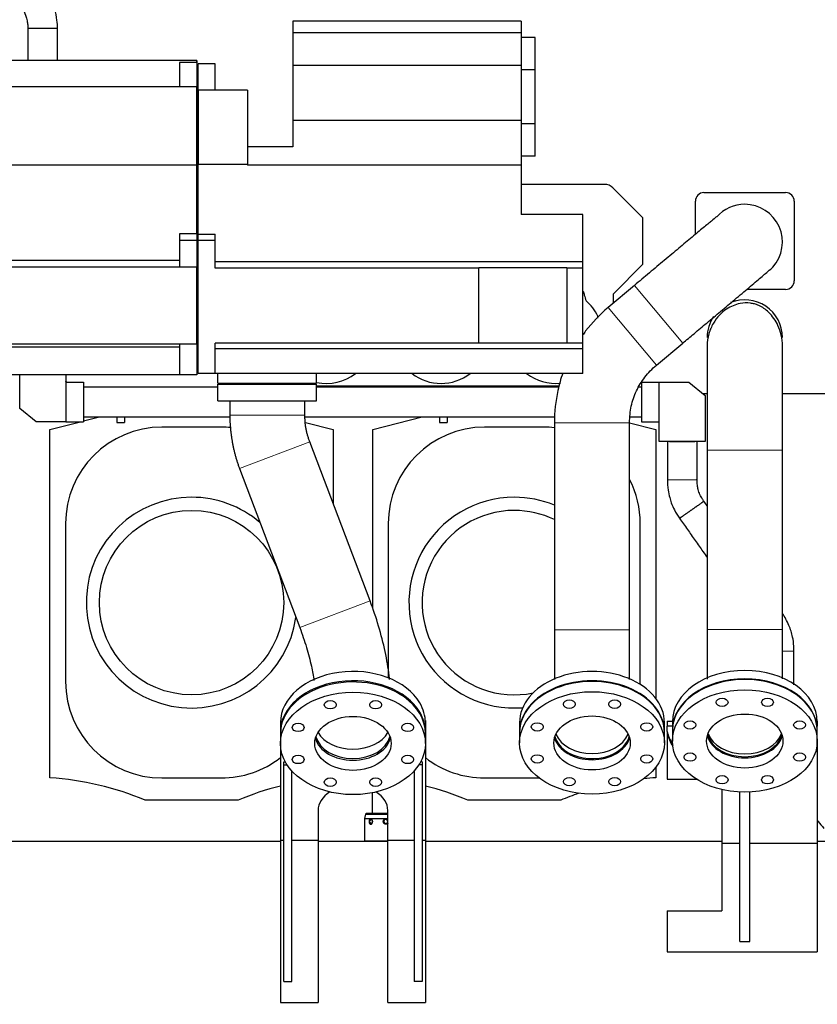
# Model space of a CAD drawing. Header units: inches. Extents: x 0 to 20790, y -12 to 14700.
# Tile 431 of 441: x 17868 to 19079, y 9796 to 11291. Entities that reach past the tile are written whole.
import ezdxf

# ---------------------------------------------------------------- set-up
doc = ezdxf.new("R2010")
doc.units = ezdxf.units.IN
doc.layers.add('1', color=7, linetype='Continuous', true_color=0xffffff)
doc.layers.add('254', color=7, linetype='Continuous', true_color=0xffffff)
doc.styles.add('latin_extended', font='simplex.shx')
doc.dimstyles.get("Standard").update_dxf_attribs({"dimtxt": 0.18, "dimasz": 0.18, "dimexe": 0.18, "dimexo": 0.0625, "dimgap": 0.09, "dimtad": 0, "dimtih": 1, "dimtoh": 1, "dimdec": 4, "dimzin": 0, "dimdsep": 46, "dimtxsty": 'Standard', "dimcen": 0.09, "dimadec": 0, "dimazin": 0, "dimtfac": 1, "dimtdec": 4, "dimtofl": 0, "dimtmove": 0, "dimatfit": 3, "dimfxl": 1, "dimtolj": 1, "dimtzin": 0, "dimarcsym": 0})

# ---------------------------------------------------------------- blocks, each defined once
blk = doc.blocks.new('_U1')
at = {"layer": '254', "color": 3, "linetype": 'Continuous', "lineweight": 13, "transparency": 16777216}
for p, q in [((14453.8, 10349), (14453.8, 8475.9)), ((19103.8, 9883.9), (19103.8, 8475.9)), ((14576.3, 8510.9), (18981.3, 8510.9))]:
    blk.add_line(p, q, dxfattribs=at)
at = {"layer": '254', "color": 3, "transparency": 16777216}
for points in [[(14576.3, 8531.4), (14576.3, 8490.5), (14453.8, 8510.9)], [(18981.3, 8490.5), (18981.3, 8531.4), (19103.8, 8510.9)]]:
    blk.add_solid(points, dxfattribs=at)
at = {"layer": 'Defpoints', "color": 0, "transparency": 16777216}
for p in [(14453.8, 10384), (19103.8, 9918.9), (19103.8, 8510.9)]:
    blk.add_point(p, dxfattribs=at)
at = {"layer": '254', "color": 2, "lineweight": 13, "transparency": 16777216, "insert": (16563, 8694.7), "char_height": 122.5, "attachment_point": 1, "style": 'latin_extended'}
blk.add_mtext('\\A1;4650', dxfattribs=at)

msp = doc.modelspace()

# ---------------------------------------------------------------- linework, layer by layer
at = {"layer": '1', "color": 2, "linetype": 'Continuous', "lineweight": 25}
for p, q in [((18282.638, 11289.392), (18282.638, 11271.692)), ((18629.138, 11289.392), (18282.638, 11289.392)), ((18629.138, 11289.392), (18629.138, 11271.692)), ((18282.638, 11271.692), (18282.638, 11221.692)), ((18629.138, 11271.692), (18282.638, 11271.692)), ((18629.138, 11271.692), (18629.138, 11221.692)), ((18650.638, 11264.392), (18629.138, 11264.392)), ((18650.638, 11215.392), (18650.638, 11264.392)), ((18136.638, 11229.392), (17654.855, 11229.392)), ((18136.638, 11229.392), (17654.855, 11229.392)), ((18136.638, 11226.391), (18136.638, 11229.392)), ((18136.638, 11229.392), (18136.638, 11226.392)), ((18110.638, 11226.392), (18110.638, 11189.392)), ((18136.638, 11226.392), (18110.638, 11226.392)), ((18136.638, 11226.392), (18136.638, 11189.392)), ((18138.638, 11184.392), (18138.638, 11224.392)), ((18164.638, 11224.392), (18138.638, 11224.392)), ((18164.638, 11184.392), (18164.638, 11224.392)), ((18282.638, 11221.692), (18282.638, 11138.192)), ((18629.138, 11221.692), (18282.638, 11221.692)), ((18629.138, 11221.692), (18629.138, 11138.192)), ((18650.638, 11215.392), (18629.138, 11215.392)), ((18650.638, 11133.392), (18650.638, 11215.392)), ((18136.638, 11189.392), (17694.796, 11189.392)), ((18136.638, 11189.392), (17694.796, 11189.392)), ((18136.638, 11070.392), (18136.638, 11189.392)), ((18136.638, 11189.392), (18136.638, 11070.392)), ((18138.638, 11184.392), (18138.638, 11071.392)), ((18213.638, 11184.392), (18138.638, 11184.392)), ((18213.638, 11184.392), (18213.638, 11071.392)), ((18629.138, 11138.192), (18282.638, 11138.192)), ((18282.638, 11138.192), (18282.638, 11098.392)), ((18629.138, 11138.192), (18629.138, 11070.392)), ((18650.638, 11133.392), (18629.138, 11133.392)), ((18650.638, 11084.392), (18650.638, 11133.392)), ((18282.638, 11098.392), (18213.638, 11098.392)), ((18650.638, 11084.392), (18629.138, 11084.392)), ((18136.638, 11070.392), (16958.638, 11070.392)), ((18136.638, 11070.392), (16958.638, 11070.392)), ((18136.638, 10966.308), (18136.638, 11070.392)), ((18136.638, 11070.392), (18136.638, 10966.306)), ((18138.638, 10965.77), (18138.638, 11071.392)), ((18213.638, 11071.392), (18138.638, 11071.392)), ((18213.638, 11071.392), (18213.638, 11070.392)), ((18629.138, 11070.392), (18213.638, 11070.392)), ((18629.138, 11070.392), (18629.138, 10995.392)), ((18755.768, 11041.392), (18629.135, 11041.392)), ((18814.224, 10990.392), (18768.496, 11036.12)), ((18906.837, 11028.942), (19030.837, 11028.942)), ((18893.837, 10965.549), (18893.837, 11015.942)), ((19043.837, 11015.942), (19043.837, 10894.942)), ((18723.138, 10995.392), (18629.138, 10995.392)), ((18723.138, 10923.77), (18723.138, 10995.392)), ((18814.224, 10920.392), (18814.224, 10990.392)), ((18136.638, 10966.306), (18110.638, 10966.306)), ((18110.638, 10966.306), (18110.638, 10956.392)), ((18136.638, 10966.306), (18136.638, 10956.392)), ((18138.638, 10956.392), (18138.638, 10965.77)), ((18138.638, 10965.77), (18164.638, 10965.77)), ((18164.638, 10956.392), (18164.638, 10965.77)), ((18136.638, 10956.392), (18110.638, 10956.392)), ((18110.638, 10956.392), (18110.638, 10915.892)), ((18136.638, 10956.392), (18136.638, 10752.392)), ((18164.638, 10956.392), (18138.638, 10956.392)), ((18138.638, 10754.392), (18138.638, 10956.392)), ((18164.638, 10914.392), (18164.638, 10956.392)), ((18110.638, 10915.892), (16958.638, 10915.892)), ((18110.628, 10925.806), (16984.638, 10925.806)), ((18136.638, 10915.892), (16984.638, 10915.892)), ((18110.638, 10925.806), (16984.648, 10925.806)), ((18136.638, 10798.892), (18136.638, 10915.892)), ((18723.138, 10923.77), (18164.638, 10923.77)), ((18565.111, 10914.392), (18164.638, 10914.392)), ((18565.111, 10800.392), (18565.111, 10915.038)), ((18565.111, 10915.038), (18698.41, 10915.038)), ((18698.41, 10915.038), (18698.41, 10800.392)), ((18723.138, 10914.392), (18698.41, 10914.392)), ((18723.138, 10914.392), (18723.138, 10923.77)), ((18723.138, 10800.392), (18723.138, 10914.392)), ((18769.224, 10875.392), (18814.224, 10920.392)), ((18801.116, 10887.819), (18761.253, 10854.388)), ((18769.224, 10861.072), (18769.224, 10875.392)), ((19030.837, 10881.942), (18971.838, 10881.942)), ((18745.897, 10838.327), (18745.897, 10841.17)), ((18911.688, 10808.942), (18911.688, 10808.942)), ((19025.988, 10808.942), (19025.988, 10808.942)), ((18110.638, 10798.892), (16958.638, 10798.892)), ((18136.638, 10798.892), (16984.638, 10798.892)), ((18110.628, 10794.392), (16984.638, 10794.392)), ((18110.638, 10794.392), (16984.648, 10794.392)), ((18110.638, 10798.892), (18110.638, 10752.392)), ((18164.638, 10754.392), (18164.638, 10800.392)), ((18565.111, 10800.392), (18164.638, 10800.392)), ((18698.41, 10800.392), (18565.111, 10800.392)), ((18723.138, 10800.392), (18698.41, 10800.392)), ((18723.138, 10791.496), (18723.138, 10800.392)), ((18834.699, 10766.809), (18874.563, 10800.24)), ((18723.138, 10791.496), (18164.638, 10791.496)), ((18723.138, 10754.392), (18723.138, 10791.496)), ((18110.628, 10752.392), (16984.638, 10752.392)), ((18110.638, 10752.392), (16984.648, 10752.392)), ((17867.838, 10700.942), (17867.838, 10752.392)), ((17937.838, 10752.392), (17937.838, 10680.942)), ((18136.638, 10752.392), (18110.638, 10752.392)), ((18164.638, 10754.392), (18138.638, 10754.392)), ((18723.138, 10754.392), (18164.638, 10754.392)), ((18168.638, 10739.392), (18168.638, 10754.392)), ((18318.638, 10739.392), (18318.638, 10754.392)), ((17937.838, 10740.942), (17964.838, 10740.942)), ((17964.838, 10740.942), (17964.838, 10680.942)), ((18168.638, 10739.392), (18318.638, 10739.392)), ((18168.638, 10737.892), (18318.638, 10737.892)), ((18168.638, 10712.892), (18168.638, 10737.892)), ((18318.638, 10712.892), (18318.638, 10737.892)), ((18318.643, 10735.392), (18687.292, 10735.392)), ((18811.838, 10740.942), (18838.838, 10740.942)), ((18811.838, 10740.942), (18811.838, 10680.942)), ((18838.838, 10650.942), (18838.838, 10740.942)), ((18838.838, 10740.942), (18883.838, 10740.942)), ((18883.838, 10740.942), (18908.838, 10720.942)), ((18904.978, 10723.972), (18911.663, 10723.972)), ((18908.838, 10720.942), (18908.838, 10650.942)), ((19025.951, 10723.972), (19103.838, 10723.972)), ((18168.638, 10712.892), (18318.638, 10712.892)), ((18300.988, 10712.076), (18186.688, 10712.076)), ((18186.688, 10712.076), (18186.688, 10690.887)), ((18300.988, 10690.887), (18300.988, 10712.076)), ((17892.838, 10680.942), (17867.838, 10700.942)), ((17937.838, 10680.942), (17892.838, 10680.942)), ((17913.838, 10668.971), (17960.126, 10680.942)), ((17937.838, 10680.942), (17964.838, 10680.942)), ((17964.84, 10682.161), (17989.123, 10688.441)), ((18015.155, 10688.442), (18015.155, 10679.942)), ((18015.155, 10679.942), (18027.155, 10679.942)), ((18027.155, 10688.442), (18027.155, 10679.942)), ((18301.868, 10679.826), (18343.838, 10668.971)), ((18403.838, 10668.971), (18479.123, 10688.441)), ((18505.155, 10688.442), (18505.155, 10679.942)), ((18505.155, 10679.942), (18517.155, 10679.942)), ((18517.155, 10688.442), (18517.155, 10679.942)), ((18679.707, 10679.574), (18679.707, 10365.165)), ((18794.006, 10679.273), (18833.838, 10668.971)), ((18794.007, 10365.165), (18794.007, 10679.574)), ((18811.838, 10680.942), (18838.838, 10680.942)), ((17913.838, 10140.471), (17913.838, 10668.971)), ((18173.838, 10672.792), (18083.838, 10672.792)), ((18343.838, 10668.971), (18343.838, 10556.921)), ((18403.838, 10397.265), (18403.838, 10668.971)), ((18663.838, 10672.792), (18573.838, 10672.792)), ((18833.838, 10668.971), (18833.838, 10260.812)), ((18399.93, 10408.84), (18308.37, 10650.558)), ((18908.838, 10650.942), (18838.838, 10650.942)), ((18911.688, 10638.04), (18911.688, 10365.348)), ((19025.988, 10365.348), (19025.988, 10638.04)), ((18201.482, 10610.07), (18293.042, 10368.352)), ((17937.488, 10526.442), (17937.488, 10286.442)), ((18427.488, 10526.442), (18427.488, 10292.033)), ((18810.188, 10286.442), (18810.188, 10526.442)), ((18263.838, 10227.206), (18263.838, 10218.7)), ((18263.838, 10227.206), (18263.921, 10227.206)), ((18483.756, 10227.206), (18483.838, 10227.206)), ((18483.838, 10227.206), (18483.838, 10218.7)), ((18850.838, 10226.363), (18850.838, 10218.585)), ((18850.838, 10226.363), (18858.845, 10226.363)), ((18858.838, 10225.542), (18858.838, 10212.815)), ((19078.832, 10226.363), (19078.938, 10226.363)), ((19078.838, 10212.815), (19078.838, 10225.542)), ((19078.938, 10226.363), (19078.938, 10218.585)), ((18263.838, 10224.214), (18263.838, 10210.054)), ((18263.838, 10218.7), (18263.838, 10045.813)), ((18483.838, 10224.213), (18483.838, 10224.214)), ((18483.838, 10210.054), (18483.838, 10224.214)), ((18483.838, 10218.7), (18483.838, 10045.813)), ((18626.857, 10224.106), (18626.857, 10209.963)), ((18846.857, 10209.963), (18846.857, 10224.106)), ((18850.838, 10210.653), (18850.838, 10218.585)), ((18858.839, 10218.585), (18850.838, 10218.585)), ((18850.838, 10210.653), (18850.838, 10207.815)), ((18858.838, 10211.754), (18858.838, 10196.198)), ((19078.938, 10218.585), (19078.838, 10218.585)), ((19078.838, 10196.198), (19078.838, 10211.754)), ((19078.938, 10191.844), (19078.938, 10218.585)), ((18263.838, 10208.102), (18263.838, 10192.54)), ((18483.838, 10210.053), (18483.838, 10210.054)), ((18483.838, 10192.54), (18483.838, 10208.102)), ((18626.857, 10208.903), (18626.857, 10193.346)), ((18846.857, 10193.346), (18846.857, 10208.903)), ((18850.838, 10207.815), (18850.838, 10138.225)), ((19078.938, 10191.844), (19078.938, 10189.006)), ((19078.938, 10189.006), (19078.938, 10041.052)), ((18268.838, 10164.593), (18271.19, 10164.593)), ((18268.838, 10160.078), (18268.838, 10164.593)), ((18268.838, 10160.078), (18273.884, 10160.078)), ((18268.838, 9831.241), (18268.838, 10160.078)), ((18280.838, 9831.241), (18280.838, 10151.015)), ((18466.838, 10151.015), (18466.838, 9831.241)), ((18478.838, 10160.078), (18473.792, 10160.078)), ((18478.838, 10164.593), (18476.487, 10164.593)), ((18478.838, 10164.593), (18478.838, 10160.078)), ((18478.838, 10160.078), (18478.838, 9831.241)), ((18833.838, 10156.648), (18833.838, 10140.471)), ((18083.838, 10140.092), (18173.838, 10140.092)), ((18573.838, 10140.092), (18656.682, 10140.092)), ((18850.838, 10138.225), (18895.499, 10138.225)), ((18933.938, 10122.433), (18933.938, 10041.052)), ((18199.338, 10106.342), (18058.338, 10106.342)), ((18402.838, 10117.538), (18402.838, 10085.943)), ((18689.338, 10106.342), (18548.338, 10106.342)), ((18961.338, 9891.942), (18961.338, 10118.596)), ((18976.338, 9891.942), (18976.338, 10118.596)), ((18320.838, 10090.664), (18320.838, 10045.813)), ((18393.155, 10085.259), (18391.338, 10078.477)), ((18391.338, 10078.477), (18426.84, 10078.477)), ((18391.338, 10078.477), (18391.338, 10077.998)), ((18393.838, 10085.942), (18393.155, 10085.259)), ((18393.155, 10085.259), (18426.84, 10085.259)), ((18426.837, 10085.942), (18393.838, 10085.942)), ((18426.838, 10045.813), (18426.838, 10090.664)), ((18391.338, 10069.852), (18391.338, 10044.442)), ((14453.838, 10043.942), (18263.787, 10043.942)), ((18263.838, 10045.813), (18263.838, 9798.983)), ((18263.838, 10045.813), (18268.839, 10045.813)), ((18280.839, 10045.813), (18320.838, 10045.813)), ((18320.822, 10043.942), (18426.827, 10043.942)), ((18320.838, 10045.813), (18320.838, 9798.983)), ((18391.338, 10044.442), (18426.84, 10044.442)), ((18391.338, 10044.442), (18391.838, 10043.942)), ((18426.838, 9798.983), (18426.838, 10045.813)), ((18426.838, 10045.813), (18466.838, 10045.813)), ((18478.838, 10045.813), (18483.838, 10045.813)), ((18483.79, 10043.942), (18933.895, 10043.942)), ((18483.838, 10045.813), (18483.838, 9798.983)), ((18933.938, 10041.052), (18933.938, 9938.143)), ((18933.938, 10041.052), (18961.339, 10041.052)), ((18976.34, 10041.052), (19078.938, 10041.052)), ((19078.917, 10043.942), (19103.838, 10043.942)), ((19078.938, 10041.052), (19078.938, 9876.142)), ((18850.838, 9938.143), (18933.938, 9938.143)), ((18850.838, 9938.143), (18850.838, 9876.142)), ((18961.338, 9891.942), (18976.338, 9891.942)), ((18850.838, 9876.142), (19078.938, 9876.142)), ((18268.838, 9831.241), (18280.838, 9831.241)), ((18478.838, 9831.241), (18466.838, 9831.241)), ((18263.838, 9798.983), (18320.838, 9798.983)), ((18426.838, 9798.983), (18483.838, 9798.983))]:
    msp.add_line(p, q, dxfattribs=at)
at = {"layer": '1', "color": 110, "linetype": 'Continuous', "lineweight": 13}
for p, q in [((18874.563, 10800.24), (18801.116, 10887.819)), ((18834.699, 10766.809), (18761.253, 10854.387)), ((18186.688, 10690.887), (18300.987, 10690.887)), ((18794.007, 10679.574), (18679.707, 10679.574)), ((18201.482, 10610.07), (18308.37, 10650.558)), ((19025.988, 10638.04), (18911.688, 10638.04)), ((18293.042, 10368.352), (18399.93, 10408.839)), ((18794.007, 10365.165), (18679.707, 10365.165)), ((19025.988, 10365.348), (18911.688, 10365.348))]:
    msp.add_line(p, q, dxfattribs=at)
at = {"layer": '1', "color": 2, "linetype": 'Continuous', "lineweight": 25}
msp.add_circle((18128.838, 10406.342), 140, dxfattribs=at)
for centre, radius, start, end in [((18755.768, 11023.392), 18, 45, 90), ((18906.837, 11015.942), 13, 90, 180), ((19030.837, 11015.942), 13, 0, 90), ((18968.837, 10953.942), 57.15, 90, 138.18375), ((18968.837, 10953.942), 57.15, 318.105, 90), ((19030.837, 10894.942), 13, 270, 0), ((18681.638, 10810.392), 71.25, 25.592874, 49.623855), ((18968.838, 10808.942), 57.15, 0, 112.089375), ((18968.838, 10808.942), 57.15, 146.025, 180.028125), ((18333.638, 10810.392), 71.25, 257.85, 308.188125), ((18507.638, 10810.392), 71.25, 231.811875, 308.188125), ((18681.638, 10810.392), 71.25, 231.808221, 275.871283), ((18216.224, 10753.392), 18, 231.056719, 239.440781), ((18083.838, 10526.442), 146.35, 90, 180), ((18173.838, 10526.442), 146.35, 84.131719, 90), ((18573.838, 10526.442), 146.35, 90, 180), ((18663.838, 10526.442), 146.35, 83.774531, 90), ((18663.838, 10526.442), 146.35, 0, 27.198281), ((18128.838, 10406.342), 160, 90, 351.860625), ((18128.838, 10406.342), 160, 49.62375, 90), ((18618.838, 10406.342), 160, 90, 274.595625), ((18618.838, 10406.342), 160, 67.635, 90), ((18618.838, 10406.342), 140, 90, 281.728125), ((18618.838, 10406.342), 140, 64.22625, 90), ((18083.838, 10286.442), 146.35, 180, 270), ((18663.838, 10286.442), 146.35, 358.306875, 0), ((18173.838, 10286.442), 146.35, 270, 307.950469), ((18573.838, 10286.442), 146.35, 232.049531, 270), ((17884.065, 9691.457), 450, 67.21506, 86.206416), ((18863.611, 9691.457), 450, 93.793584, 96.15504), ((18373.611, 9691.457), 450, 104.118947, 112.78494), ((18374.065, 9691.457), 450, 67.21506, 75.881053), ((18863.611, 9691.457), 450, 109.031773, 112.78494), ((18423.838, 10073.942), 3.1, 14.59625, 207.5), ((18423.838, 10073.942), 3.1, 207.5, 345.408125)]:
    msp.add_arc(centre, radius, start, end, dxfattribs=at)
for centre, major_axis, ratio, start_param, end_param in [((18373.838, 10224.214), (110, 0), 0.70621024, 0.39308355, 3.1416826), ((18736.857, 10224.106), (-110, 0), 0.70706062, 3.14159265, 6.28318531), ((18968.838, 10225.542), (110, 0), 0.70710771, 0, 3.14159265), ((18373.838, 10210.054), (110, 0), 0.70621024, 0.39308355, 3.1416826), ((18373.838, 10208.102), (110, 0), 0.70683487, 0.78539816, 3.14159265), ((18736.857, 10209.963), (-110, 0), 0.70706062, 3.14159265, 6.28318531), ((18736.857, 10208.903), (-110, 0), 0.70710678, 3.14159265, 6.28318531), ((18968.838, 10212.815), (110, 0), 0.70710771, 0, 3.14159265), ((18968.838, 10211.754), (-110, 0), 0.70710678, 3.14159265, 6.28318531), ((18373.838, 10208.102), (110, 0), 0.70683487, 0, 0.78539816), ((18373.838, 10224.214), (110, 0), 0.70621024, 0, 0.39308355), ((18373.838, 10210.054), (110, 0), 0.70621024, 0, 0.39308355), ((18968.938, 10225.642), (-120, 0), 0.70474068, 0.17818694, 0.41287595), ((18373.838, 10208.102), (58, 0), 0.70683487, 3.33264076, 6.0921372), ((18373.838, 10210.048), (57.15, 0), 0.70621024, 3.32478678, 4.71238898), ((18373.838, 10224.208), (57.15, 0), 0.70621024, 3.52378703, 4.71238898), ((18373.838, 10224.208), (57.15, 0), 0.70621024, 3.52378703, 4.71238898), ((18373.838, 10224.208), (57.15, 0), 0.70621024, 4.71238898, 5.90099093), ((18373.838, 10224.208), (57.15, 0), 0.70621024, 4.71238898, 5.90099093), ((18373.838, 10210.048), (57.15, 0), 0.70621024, 4.71238898, 6.09999119), ((18736.857, 10208.903), (58, 0), 0.70710678, 3.33244441, 6.09243173), ((18736.857, 10209.963), (57.15, 0), 0.70706062, 3.31156141, 5.63987427), ((18736.857, 10217.742), (-57.15, 0), 0.70706062, 0.28077984, 2.86081281), ((18736.857, 10209.963), (57.15, 0), 0.70706062, 5.63987427, 6.11327301), ((18968.938, 10222.804), (-120, 0), 0.70474068, 0.17818694, 0.42097142), ((18968.838, 10211.754), (58, 0), 0.70710678, 3.33244441, 6.09243173), ((18968.838, 10212.815), (-57.15, 0), 0.70710771, 0.16994053, 1.57079633), ((18968.838, 10217.028), (-57.15, 0), 0.70710771, 0.23061254, 2.91088194), ((18968.838, 10212.815), (-57.15, 0), 0.70710771, 1.57079633, 2.97165213), ((18373.838, 10090.664), (53, 0), 0.70710678, 2.29144823, 3.14159265), ((18373.838, 10090.664), (53, 0), 0.70710678, 0, 0.85014442)]:
    msp.add_ellipse(centre, major_axis=major_axis, ratio=ratio, start_param=start_param, end_param=end_param, dxfattribs=at)
at = {"layer": '1', "color": 110, "linetype": 'Continuous', "lineweight": 13}
msp.add_ellipse((18373.838, 10261.785), major_axis=(57.15, 0), ratio=0.70621024, start_param=1.41106598, end_param=1.73052668, dxfattribs=at)
at = {"layer": '1', "color": 2, "linetype": 'Continuous', "lineweight": 25}
for centre, major_axis, ratio in [((18736.857, 10193.346), (-110, 0), 0.70710678), ((18968.838, 10196.198), (-110, 0), 0.70710678), ((18373.838, 10192.54), (110, 0), 0.70683487), ((18339.397, 10251.313), (-9, 0), 0.70683487), ((18408.28, 10251.313), (-9, 0), 0.70683487), ((18702.415, 10252.142), (9, 0), 0.70710678), ((18771.298, 10252.142), (9, 0), 0.70710678), ((18934.397, 10254.993), (9, 0), 0.70710678), ((19003.28, 10254.993), (9, 0), 0.70710678), ((18373.838, 10192.54), (58, 0), 0.70683487), ((18736.857, 10193.346), (58, 0), 0.70710678), ((18885.689, 10220.551), (9, 0), 0.70710678), ((18968.838, 10196.198), (58, 0), 0.70710678), ((19051.988, 10220.551), (9, 0), 0.70710678), ((18290.689, 10216.884), (-9, 0), 0.70683487), ((18456.988, 10216.884), (-9, 0), 0.70683487), ((18653.708, 10217.7), (9, 0), 0.70710678), ((18820.006, 10217.7), (9, 0), 0.70710678), ((18290.689, 10168.196), (-9, 0), 0.70683487), ((18456.988, 10168.196), (-9, 0), 0.70683487), ((18653.708, 10168.993), (9, 0), 0.70710678), ((18820.006, 10168.993), (9, 0), 0.70710678), ((18885.689, 10171.844), (9, 0), 0.70710678), ((19051.988, 10171.844), (9, 0), 0.70710678), ((18339.397, 10133.767), (-9, 0), 0.70683487), ((18408.28, 10133.767), (-9, 0), 0.70683487), ((18702.415, 10134.551), (9, 0), 0.70710678), ((18771.298, 10134.551), (9, 0), 0.70710678), ((18934.397, 10137.402), (9, 0), 0.70710678), ((19003.28, 10137.402), (9, 0), 0.70710678), ((18401.565, 10073.942), (0, -3.1), 0.70710678)]:
    msp.add_ellipse(centre, major_axis=major_axis, ratio=ratio, dxfattribs=at)
for points, knots in [([(17925.338, 11277.938), (17925.264, 11282.221), (17924.557, 11292.103), (17921.223, 11308.277), (17914.638, 11326.41), (17903.848, 11344.491), (17888.446, 11360.414), (17868.893, 11372.29), (17851.597, 11377.572), (17838.751, 11379.583), (17830.847, 11380.289), (17825.546, 11380.445), (17822.884, 11380.442)], [0, 0, 0, 0, 0.07888931, 0.18357245, 0.30434749, 0.43445744, 0.5703616, 0.71020554, 0.85326442, 0.90180785, 0.95080002, 1, 1, 1, 1]), ([(17822.856, 11335.442), (17825.508, 11335.457), (17830.57, 11335.229), (17839.836, 11333.975), (17849.96, 11330.971), (17860.117, 11324.858), (17870.781, 11313.729), (17876.611, 11300.548), (17879.315, 11288.483), (17880.136, 11282.645), (17880.31, 11279.252), (17880.338, 11277.935)], [0, 0, 0, 0, 0.08670392, 0.16635307, 0.30630811, 0.4298762, 0.55083348, 0.80702595, 0.88850216, 0.956866, 1, 1, 1, 1]), ([(17880.338, 11277.935), (17880.338, 11267.375), (17880.338, 11251.192), (17880.338, 11235.009), (17880.338, 11229.387)], [0, 0, 0, 0, 0.65257243, 1, 1, 1, 1]), ([(17925.338, 11229.384), (17925.338, 11233.499), (17925.338, 11249.683), (17925.338, 11265.868), (17925.338, 11277.938)], [0, 0, 0, 0, 0.25421313, 1, 1, 1, 1]), ([(18926.515, 10992.391), (18926.487, 10992.447), (18925.28, 10991.603), (18919.179, 10986.662), (18906.589, 10976.214), (18889.409, 10961.859), (18869.139, 10944.876), (18847.129, 10926.416), (18824.278, 10907.245), (18808.848, 10894.303), (18801.116, 10887.818)], [0, 0, 0, 0, 0.09831447, 0.23661809, 0.37203221, 0.50457725, 0.63398772, 0.7598826, 0.88197659, 1, 1, 1, 1]), ([(18874.563, 10800.24), (18880.36, 10805.102), (18892.653, 10815.412), (18912.017, 10831.657), (18932.984, 10849.255), (18954.828, 10867.609), (18976.184, 10885.591), (18994.795, 10901.328), (19007.589, 10912.27), (19011.072, 10915.403), (19011.4, 10915.804)], [0, 0, 0, 0, 0.08250686, 0.1766887, 0.28262771, 0.40061239, 0.53101003, 0.67427996, 0.83068797, 1, 1, 1, 1]), ([(18723.23, 10879.268), (18723.883, 10877.222), (18724.533, 10875.166), (18726.056, 10870.31), (18726.927, 10867.501), (18727.794, 10864.671)], [0, 0, 0, 0, 0.42574115, 0.42574115, 1, 1, 1, 1]), ([(18761.253, 10854.387), (18748.529, 10843.567), (18735.454, 10829.87), (18724.072, 10814.667), (18722.562, 10812.581)], [0, 0, 0, 0, 0.86448644, 1, 1, 1, 1]), ([(19025.988, 10795.939), (19025.966, 10801.708), (19024.776, 10812.361), (19018.615, 10830.553), (19007.391, 10846.599), (18993.774, 10856.194), (18983.906, 10859.893), (18974.254, 10861.78), (18959.281, 10861.044), (18943.051, 10854.162), (18929.75, 10843.003), (18920.281, 10830.488), (18913.384, 10814.334), (18911.738, 10802.418), (18911.688, 10795.939)], [0, 0, 0, 0, 0.08713758, 0.16658534, 0.29903439, 0.3946928, 0.42926182, 0.45984124, 0.54375878, 0.66218555, 0.73468486, 0.81548768, 0.90411157, 1, 1, 1, 1]), ([(18911.688, 10795.939), (18911.688, 10792.217), (18911.688, 10783.584), (18911.688, 10766.848), (18911.688, 10747.571), (18911.688, 10726.523), (18911.688, 10704.483), (18911.688, 10675.247), (18911.688, 10652.986), (18911.688, 10638.04)], [0, 0, 0, 0, 0.14325719, 0.28131672, 0.41417731, 0.54183769, 0.66429667, 0.78155309, 1, 1, 1, 1]), ([(19025.988, 10638.04), (19025.988, 10652.986), (19025.988, 10675.247), (19025.988, 10704.483), (19025.988, 10726.523), (19025.988, 10747.571), (19025.988, 10766.848), (19025.988, 10783.584), (19025.988, 10792.217), (19025.988, 10795.939)], [0, 0, 0, 0, 0.21844691, 0.33570333, 0.45816231, 0.58582269, 0.71868328, 0.85674281, 1, 1, 1, 1]), ([(18794.007, 10679.574), (18793.875, 10688.179), (18795.483, 10704.574), (18803.53, 10728.22), (18816.585, 10749.473), (18828.095, 10761.341), (18834.699, 10766.809)], [0, 0, 0, 0, 0.25469154, 0.49913229, 0.74585572, 1, 1, 1, 1]), ([(18692.374, 10754.852), (18689.381, 10746.218), (18682.483, 10721.549), (18679.746, 10696.27), (18679.707, 10679.574)], [0, 0, 0, 0, 0.35697416, 1, 1, 1, 1]), ([(18168.639, 10733.442), (18164.739, 10733.442), (18137.543, 10733.442), (18103.895, 10733.442), (18067.549, 10733.442), (18047.754, 10733.442), (18027.52, 10733.442), (18006.849, 10733.442), (17985.909, 10733.442), (17971.86, 10733.442), (17964.848, 10733.442)], [0, 0, 0, 0, 0.057417, 0.40034058, 0.49532959, 0.59246694, 0.6917528, 0.79318697, 0.89677016, 1, 1, 1, 1]), ([(18686.629, 10733.442), (18684.63, 10733.442), (18677.044, 10733.442), (18653.008, 10733.442), (18616.213, 10733.442), (18570.282, 10733.442), (18528.259, 10733.442), (18490.635, 10733.442), (18458.156, 10733.442), (18419.969, 10733.442), (18373.728, 10733.442), (18337.064, 10733.442), (18318.65, 10733.442)], [0, 0, 0, 0, 0.01629578, 0.06185095, 0.19594944, 0.31627913, 0.43630425, 0.53854941, 0.62301461, 0.70109659, 0.84987471, 1, 1, 1, 1]), ([(17964.845, 10688.442), (17985.786, 10688.442), (18026.086, 10688.442), (18083.994, 10688.442), (18136.818, 10688.442), (18170.549, 10688.442), (18186.671, 10688.442), (18186.937, 10688.442)], [0, 0, 0, 0, 0.28287218, 0.5443712, 0.78221676, 0.99640885, 1, 1, 1, 1]), ([(18301.19, 10688.442), (18305.59, 10688.442), (18321.208, 10688.442), (18352.887, 10688.442), (18400.119, 10688.442), (18459.982, 10688.442), (18526.824, 10688.442), (18599.5, 10688.442), (18650.511, 10688.442), (18678.481, 10688.442), (18680.663, 10688.442)], [0, 0, 0, 0, 0.03478861, 0.12346984, 0.25044206, 0.40819379, 0.59672501, 0.77887764, 0.98274828, 1, 1, 1, 1]), ([(18851.338, 10650.93), (18851.338, 10647.724), (18851.338, 10641.307), (18851.338, 10631.681), (18851.338, 10622.853), (18851.338, 10614.828), (18851.338, 10607.605), (18851.338, 10600.367), (18851.338, 10595.536), (18851.338, 10593.113)], [0, 0, 0, 0, 0.16636453, 0.33293083, 0.49949768, 0.6244219, 0.74934654, 0.87426639, 1, 1, 1, 1]), ([(18896.338, 10593.148), (18896.338, 10597.967), (18896.338, 10607.601), (18896.338, 10622.05), (18896.338, 10636.494), (18896.338, 10646.123), (18896.338, 10650.937)], [0, 0, 0, 0, 0.25017315, 0.50014415, 0.75011509, 1, 1, 1, 1]), ([(18851.338, 10593.113), (18851.318, 10587.771), (18851.972, 10578.627), (18854.333, 10566.91), (18857.488, 10556.759), (18862.174, 10545.982), (18866.907, 10538.382), (18869.881, 10534.36)], [0, 0, 0, 0, 0.25390874, 0.43967978, 0.57048615, 0.7626586, 1, 1, 1, 1]), ([(18906.741, 10560.174), (18906.305, 10560.776), (18905.52, 10561.889), (18903.257, 10565.178), (18900.419, 10570.453), (18898.057, 10577.573), (18896.646, 10585.206), (18896.319, 10590.224), (18896.338, 10593.148)], [0, 0, 0, 0, 0.06335734, 0.11605435, 0.34023422, 0.57091215, 0.75251016, 1, 1, 1, 1]), ([(18869.881, 10534.36), (18873.812, 10528.744), (18881.679, 10517.505), (18893.482, 10500.643), (18903.487, 10486.351), (18909.556, 10477.681), (18911.689, 10474.634)], [0, 0, 0, 0, 0.28210322, 0.56452794, 0.84695242, 1, 1, 1, 1]), ([(18429.454, 10289.823), (18429.27, 10291.621), (18427.788, 10305.061), (18423.348, 10331.671), (18413.386, 10370.496), (18404.753, 10396.066), (18399.93, 10408.839)], [0, 0, 0, 0, 0.04999496, 0.3705753, 0.68768134, 1, 1, 1, 1]), ([(19043.338, 10332.7), (19043.399, 10335.229), (19043.284, 10342.374), (19041.574, 10355.637), (19037.169, 10369.451), (19031.442, 10381.153), (19027.88, 10386.988), (19026.07, 10389.674)], [0, 0, 0, 0, 0.12511147, 0.35494012, 0.66045032, 0.83967239, 1, 1, 1, 1]), ([(18293.042, 10368.352), (18296.894, 10358.171), (18303.626, 10338.404), (18310.732, 10311.159), (18313.689, 10294.951), (18314.669, 10288.042)], [0, 0, 0, 0, 0.35851681, 0.71025607, 1, 1, 1, 1]), ([(18679.707, 10365.165), (18679.707, 10353.833), (18679.707, 10331.66), (18679.707, 10306.448), (18679.707, 10292.825), (18679.707, 10289.468)], [0, 0, 0, 0, 0.42852276, 0.8567599, 1, 1, 1, 1]), ([(18794.007, 10289.735), (18794.007, 10292.973), (18794.007, 10306.496), (18794.007, 10331.611), (18794.007, 10353.817), (18794.007, 10365.165)], [0, 0, 0, 0, 0.13856511, 0.56919303, 1, 1, 1, 1]), ([(18911.688, 10365.348), (18911.688, 10354.014), (18911.688, 10331.834), (18911.688, 10306.9), (18911.688, 10293.481), (18911.688, 10290.337)], [0, 0, 0, 0, 0.43249088, 0.86498176, 1, 1, 1, 1]), ([(19025.988, 10290.409), (19025.988, 10293.53), (19025.988, 10306.925), (19025.988, 10331.834), (19025.988, 10354.014), (19025.988, 10365.348)], [0, 0, 0, 0, 0.13412885, 0.56706443, 1, 1, 1, 1]), ([(19043.338, 10281.64), (19043.338, 10283.838), (19043.338, 10290.979), (19043.338, 10303.064), (19043.338, 10317.886), (19043.338, 10327.765), (19043.338, 10332.7)], [0, 0, 0, 0, 0.12913524, 0.41957669, 0.71001822, 1, 1, 1, 1]), ([(18391.338, 10078.042), (18391.338, 10078.042), (18391.339, 10078.039), (18391.339, 10078.033), (18391.34, 10078.03), (18391.34, 10078.025), (18391.341, 10078.021), (18391.342, 10078.01), (18391.343, 10078.001), (18391.347, 10077.968), (18391.353, 10077.911), (18391.362, 10077.827), (18391.368, 10077.766), (18391.37, 10077.754), (18391.372, 10077.728), (18391.374, 10077.714), (18391.378, 10077.673), (18391.381, 10077.644), (18391.39, 10077.553), (18391.397, 10077.486), (18391.41, 10077.342), (18391.417, 10077.265), (18391.428, 10077.141), (18391.432, 10077.098), (18391.438, 10077.031), (18391.44, 10077.009), (18391.444, 10076.964), (18391.453, 10076.849), (18391.462, 10076.728), (18391.477, 10076.528), (18391.485, 10076.423), (18391.495, 10076.261), (18391.5, 10076.179), (18391.506, 10076.094), (18391.509, 10076.037), (18391.51, 10076.008), (18391.519, 10075.864), (18391.525, 10075.746), (18391.536, 10075.507), (18391.546, 10075.264), (18391.554, 10075.012), (18391.558, 10074.852), (18391.559, 10074.82), (18391.56, 10074.756), (18391.561, 10074.724), (18391.563, 10074.627), (18391.564, 10074.562), (18391.567, 10074.367), (18391.57, 10074.108), (18391.57, 10073.848), (18391.568, 10073.588), (18391.566, 10073.458), (18391.564, 10073.296), (18391.563, 10073.263), (18391.562, 10073.198), (18391.56, 10073.102), (18391.557, 10073.006), (18391.552, 10072.816), (18391.544, 10072.566), (18391.534, 10072.324), (18391.525, 10072.146), (18391.522, 10072.086), (18391.516, 10071.969), (18391.513, 10071.911), (18391.503, 10071.739), (18391.489, 10071.518), (18391.474, 10071.313), (18391.459, 10071.114), (18391.452, 10071.019), (18391.442, 10070.905), (18391.44, 10070.882), (18391.437, 10070.838), (18391.435, 10070.816), (18391.429, 10070.75), (18391.425, 10070.708), (18391.414, 10070.586), (18391.4, 10070.434), (18391.387, 10070.305), (18391.379, 10070.217), (18391.374, 10070.174), (18391.37, 10070.136), (18391.368, 10070.11), (18391.366, 10070.098), (18391.36, 10070.039), (18391.351, 10069.959), (18391.345, 10069.905), (18391.341, 10069.865), (18391.34, 10069.852), (18391.339, 10069.843), (18391.338, 10069.842), (18391.338, 10069.842)], [0, 0, 0, 0, 0.01759375, 0.01759375, 0.02540625, 0.02540625, 0.03321875, 0.03321875, 0.04884375, 0.04884375, 0.08009375, 0.11134375, 0.11134375, 0.11915625, 0.11915625, 0.12696875, 0.12696875, 0.14259375, 0.14259375, 0.17384375, 0.17384375, 0.20509375, 0.20509375, 0.22071875, 0.22071875, 0.22853125, 0.22853125, 0.23634375, 0.26759375, 0.26759375, 0.29884375, 0.29884375, 0.31446875, 0.32228125, 0.32228125, 0.33009375, 0.33009375, 0.36134375, 0.36134375, 0.39259375, 0.42384375, 0.42384375, 0.43165625, 0.43165625, 0.43946875, 0.43946875, 0.45509375, 0.45509375, 0.48634375, 0.51759375, 0.51759375, 0.54884375, 0.54884375, 0.55665625, 0.55665625, 0.56446875, 0.58009375, 0.58009375, 0.61134375, 0.64259375, 0.64259375, 0.65821875, 0.65821875, 0.67384375, 0.67384375, 0.70509375, 0.73634375, 0.73634375, 0.76759375, 0.76759375, 0.77540625, 0.77540625, 0.78321875, 0.78321875, 0.79884375, 0.79884375, 0.83009375, 0.86134375, 0.86134375, 0.87696875, 0.88478125, 0.88478125, 0.89259375, 0.89259375, 0.92384375, 0.95509375, 0.95509375, 0.98634375, 0.98634375, 1, 1, 1, 1]), ([(18399.267, 10070.673), (18399.199, 10070.755), (18399.136, 10070.842), (18399.015, 10071.024), (18398.901, 10071.215), (18398.799, 10071.423), (18398.74, 10071.559), (18398.728, 10071.586), (18398.706, 10071.641), (18398.672, 10071.724), (18398.641, 10071.808), (18398.581, 10071.979), (18398.508, 10072.211), (18398.449, 10072.454), (18398.41, 10072.64), (18398.398, 10072.703), (18398.376, 10072.829), (18398.365, 10072.893), (18398.337, 10073.084), (18398.308, 10073.34), (18398.285, 10073.727), (18398.284, 10073.989), (18398.288, 10074.153), (18398.289, 10074.186), (18398.292, 10074.251), (18398.297, 10074.349), (18398.303, 10074.447), (18398.319, 10074.64), (18398.348, 10074.896), (18398.391, 10075.146), (18398.428, 10075.332), (18398.449, 10075.424), (18398.471, 10075.516), (18398.486, 10075.577), (18398.494, 10075.607), (18398.535, 10075.758), (18398.607, 10075.992), (18398.693, 10076.214), (18398.785, 10076.429), (18398.835, 10076.533), (18398.915, 10076.684), (18398.942, 10076.734), (18398.999, 10076.831), (18399.029, 10076.878), (18399.119, 10077.017), (18399.244, 10077.191), (18399.381, 10077.345), (18399.524, 10077.488), (18399.599, 10077.555), (18399.697, 10077.631), (18399.716, 10077.646), (18399.756, 10077.675), (18399.816, 10077.717), (18399.876, 10077.756), (18399.999, 10077.828), (18400.083, 10077.87), (18400.254, 10077.94), (18400.341, 10077.969), (18400.453, 10077.996), (18400.476, 10078.001), (18400.521, 10078.01), (18400.544, 10078.014), (18400.612, 10078.025), (18400.658, 10078.031), (18400.796, 10078.043), (18400.98, 10078.044), (18401.165, 10078.018), (18401.304, 10077.988), (18401.35, 10077.976), (18401.42, 10077.956), (18401.443, 10077.949), (18401.49, 10077.933), (18401.605, 10077.893), (18401.719, 10077.843), (18401.897, 10077.749), (18401.985, 10077.696), (18402.115, 10077.607), (18402.157, 10077.576), (18402.242, 10077.511), (18402.284, 10077.476), (18402.409, 10077.37), (18402.488, 10077.293), (18402.642, 10077.131), (18402.716, 10077.044), (18402.823, 10076.908), (18402.857, 10076.861), (18402.926, 10076.765), (18402.959, 10076.716), (18403.057, 10076.565), (18403.118, 10076.461), (18403.232, 10076.247), (18403.339, 10076.026), (18403.429, 10075.793), (18403.481, 10075.643), (18403.491, 10075.613), (18403.511, 10075.552), (18403.52, 10075.522), (18403.548, 10075.43), (18403.566, 10075.368), (18403.614, 10075.183), (18403.67, 10074.932), (18403.708, 10074.677), (18403.73, 10074.483), (18403.739, 10074.386), (18403.746, 10074.288), (18403.749, 10074.223), (18403.751, 10074.19), (18403.757, 10074.026), (18403.758, 10073.764), (18403.732, 10073.376), (18403.696, 10073.12), (18403.662, 10072.929), (18403.649, 10072.866), (18403.629, 10072.771), (18403.622, 10072.739), (18403.607, 10072.676), (18403.569, 10072.519), (18403.488, 10072.245), (18403.399, 10072.012), (18403.303, 10071.784), (18403.25, 10071.673), (18403.179, 10071.537), (18403.165, 10071.51), (18403.135, 10071.456), (18403.12, 10071.43), (18403.075, 10071.351), (18403.044, 10071.3), (18402.948, 10071.149), (18402.814, 10070.956), (18402.668, 10070.782), (18402.554, 10070.659), (18402.496, 10070.599), (18402.435, 10070.541), (18402.395, 10070.504), (18402.375, 10070.485), (18402.272, 10070.394), (18402.103, 10070.261), (18401.929, 10070.153), (18401.752, 10070.056), (18401.661, 10070.014), (18401.547, 10069.97), (18401.523, 10069.962), (18401.477, 10069.945), (18401.454, 10069.938), (18401.384, 10069.916), (18401.338, 10069.904), (18401.199, 10069.871), (18401.013, 10069.841), (18400.829, 10069.839), (18400.692, 10069.849), (18400.646, 10069.853), (18400.577, 10069.863), (18400.554, 10069.867), (18400.509, 10069.875), (18400.486, 10069.88), (18400.374, 10069.905), (18400.286, 10069.932), (18400.113, 10069.999), (18400.029, 10070.04), (18399.905, 10070.11), (18399.864, 10070.135), (18399.783, 10070.188), (18399.743, 10070.217), (18399.625, 10070.306), (18399.55, 10070.372), (18399.441, 10070.478), (18399.405, 10070.515), (18399.335, 10070.592), (18399.3, 10070.632), (18399.267, 10070.673)], [0, 0, 0, 0, 0.015625, 0.015625, 0.03125, 0.046875, 0.046875, 0.05078125, 0.05078125, 0.0546875, 0.0625, 0.0625, 0.078125, 0.09375, 0.09375, 0.1015625, 0.1015625, 0.109375, 0.109375, 0.125, 0.140625, 0.15625, 0.15625, 0.16015625, 0.16015625, 0.1640625, 0.171875, 0.171875, 0.1875, 0.203125, 0.203125, 0.2109375, 0.21484375, 0.21484375, 0.21875, 0.21875, 0.234375, 0.25, 0.25, 0.265625, 0.265625, 0.2734375, 0.2734375, 0.28125, 0.28125, 0.296875, 0.3125, 0.3125, 0.328125, 0.328125, 0.33203125, 0.33203125, 0.3359375, 0.34375, 0.34375, 0.359375, 0.359375, 0.375, 0.375, 0.37890625, 0.37890625, 0.3828125, 0.3828125, 0.390625, 0.390625, 0.40625, 0.421875, 0.421875, 0.4296875, 0.4296875, 0.43359375, 0.43359375, 0.4375, 0.453125, 0.453125, 0.46875, 0.46875, 0.4765625, 0.4765625, 0.484375, 0.484375, 0.5, 0.5, 0.515625, 0.515625, 0.5234375, 0.5234375, 0.53125, 0.53125, 0.546875, 0.546875, 0.5625, 0.578125, 0.578125, 0.58203125, 0.58203125, 0.5859375, 0.5859375, 0.59375, 0.59375, 0.609375, 0.625, 0.625, 0.6328125, 0.63671875, 0.63671875, 0.640625, 0.640625, 0.65625, 0.671875, 0.6875, 0.6875, 0.6953125, 0.6953125, 0.69921875, 0.69921875, 0.703125, 0.71875, 0.734375, 0.734375, 0.75, 0.75, 0.75390625, 0.75390625, 0.7578125, 0.7578125, 0.765625, 0.765625, 0.78125, 0.796875, 0.796875, 0.8046875, 0.80859375, 0.80859375, 0.8125, 0.8125, 0.828125, 0.84375, 0.84375, 0.859375, 0.859375, 0.86328125, 0.86328125, 0.8671875, 0.8671875, 0.875, 0.875, 0.890625, 0.90625, 0.90625, 0.9140625, 0.9140625, 0.91796875, 0.91796875, 0.921875, 0.921875, 0.9375, 0.9375, 0.953125, 0.953125, 0.9609375, 0.9609375, 0.96875, 0.96875, 0.984375, 0.984375, 0.9921875, 0.9921875, 1, 1, 1, 1]), ([(18422.605, 10070.056), (18422.481, 10070.1), (18422.36, 10070.151), (18422.126, 10070.264), (18421.898, 10070.388), (18421.682, 10070.536), (18421.552, 10070.636), (18421.526, 10070.656), (18421.475, 10070.697), (18421.399, 10070.76), (18421.326, 10070.825), (18421.184, 10070.958), (18421.003, 10071.145), (18420.841, 10071.348), (18420.745, 10071.481), (18420.726, 10071.508), (18420.689, 10071.562), (18420.671, 10071.589), (18420.617, 10071.672), (18420.583, 10071.727), (18420.484, 10071.896), (18420.364, 10072.126), (18420.265, 10072.367), (18420.199, 10072.551), (18420.168, 10072.644), (18420.14, 10072.738), (18420.122, 10072.801), (18420.114, 10072.833), (18420.073, 10072.992), (18420.046, 10073.12), (18420.005, 10073.376), (18419.975, 10073.634), (18419.968, 10073.895), (18419.971, 10074.058), (18419.972, 10074.091), (18419.975, 10074.157), (18419.976, 10074.189), (18419.983, 10074.288), (18419.989, 10074.353), (18420.01, 10074.548), (18420.05, 10074.805), (18420.114, 10075.057), (18420.188, 10075.305), (18420.231, 10075.429), (18420.293, 10075.581), (18420.305, 10075.611), (18420.331, 10075.671), (18420.371, 10075.761), (18420.414, 10075.849), (18420.504, 10076.023), (18420.633, 10076.247), (18420.783, 10076.459), (18420.904, 10076.612), (18420.966, 10076.687), (18421.031, 10076.761), (18421.075, 10076.81), (18421.098, 10076.834), (18421.211, 10076.952), (18421.4, 10077.131), (18421.604, 10077.29), (18421.817, 10077.439), (18421.927, 10077.508), (18422.07, 10077.587), (18422.099, 10077.603), (18422.157, 10077.633), (18422.186, 10077.648), (18422.275, 10077.692), (18422.334, 10077.719), (18422.514, 10077.796), (18422.758, 10077.885), (18423.01, 10077.949), (18423.202, 10077.986), (18423.266, 10077.997), (18423.363, 10078.011), (18423.396, 10078.015), (18423.461, 10078.022), (18423.494, 10078.025), (18423.658, 10078.039), (18423.788, 10078.044), (18424.048, 10078.038), (18424.178, 10078.028), (18424.371, 10078.003), (18424.468, 10077.988), (18424.565, 10077.969), (18424.629, 10077.955), (18424.661, 10077.948), (18424.821, 10077.909), (18424.946, 10077.872), (18425.191, 10077.784), (18425.431, 10077.684), (18425.661, 10077.56), (18425.801, 10077.474), (18425.829, 10077.456), (18425.884, 10077.421), (18425.966, 10077.366), (18426.045, 10077.309), (18426.2, 10077.19), (18426.398, 10077.022), (18426.58, 10076.836), (18426.688, 10076.713), (18426.71, 10076.688), (18426.752, 10076.637), (18426.773, 10076.612), (18426.815, 10076.558), (18426.838, 10076.53), (18426.859, 10076.501)], [0, 0, 0, 0, 0.02647253, 0.02647253, 0.05294507, 0.0794176, 0.0794176, 0.08603574, 0.08603574, 0.09265387, 0.10589014, 0.10589014, 0.13236267, 0.15883521, 0.15883521, 0.16545334, 0.16545334, 0.17207148, 0.17207148, 0.18530774, 0.18530774, 0.21178028, 0.23825281, 0.23825281, 0.25148908, 0.25810721, 0.25810721, 0.26472535, 0.26472535, 0.29119788, 0.29119788, 0.31767042, 0.34414295, 0.34414295, 0.35076109, 0.35076109, 0.35737922, 0.35737922, 0.37061549, 0.37061549, 0.39708802, 0.42356056, 0.42356056, 0.45003309, 0.45003309, 0.45665122, 0.45665122, 0.46326936, 0.47650563, 0.47650563, 0.50297816, 0.52945069, 0.52945069, 0.54268696, 0.5493051, 0.5493051, 0.55592323, 0.55592323, 0.58239576, 0.6088683, 0.6088683, 0.63534083, 0.63534083, 0.64195897, 0.64195897, 0.6485771, 0.6485771, 0.66181337, 0.66181337, 0.6882859, 0.71475844, 0.71475844, 0.72799471, 0.72799471, 0.73461284, 0.73461284, 0.74123097, 0.74123097, 0.76770351, 0.76770351, 0.79417604, 0.79417604, 0.80741231, 0.81403044, 0.81403044, 0.82064858, 0.82064858, 0.84712111, 0.84712111, 0.87359365, 0.90006618, 0.90006618, 0.90668432, 0.90668432, 0.91330245, 0.92653872, 0.92653872, 0.95301125, 0.97948379, 0.97948379, 0.98610192, 0.98610192, 0.99272005, 0.99272005, 1, 1, 1, 1]), ([(18426.849, 10071.369), (18426.837, 10071.353), (18426.825, 10071.337), (18426.732, 10071.219), (18426.562, 10071.022), (18426.374, 10070.844), (18426.177, 10070.675), (18426.075, 10070.595), (18425.914, 10070.482), (18425.859, 10070.446), (18425.748, 10070.376), (18425.691, 10070.343), (18425.521, 10070.248), (18425.404, 10070.191), (18425.166, 10070.089), (18425.044, 10070.044), (18424.857, 10069.986), (18424.794, 10069.968), (18424.699, 10069.944), (18424.667, 10069.937), (18424.602, 10069.922), (18424.57, 10069.916), (18424.409, 10069.884), (18424.151, 10069.848), (18423.891, 10069.84), (18423.696, 10069.844), (18423.598, 10069.848), (18423.5, 10069.857), (18423.435, 10069.864), (18423.402, 10069.868), (18423.239, 10069.889), (18423.11, 10069.913), (18422.919, 10069.959), (18422.855, 10069.976), (18422.73, 10070.013), (18422.667, 10070.034), (18422.605, 10070.056)], [0, 0, 0, 0, 0.01242696, 0.01242696, 0.09472471, 0.17702247, 0.17702247, 0.25932022, 0.25932022, 0.3004691, 0.3004691, 0.34161797, 0.34161797, 0.42391573, 0.42391573, 0.50621348, 0.50621348, 0.54736236, 0.54736236, 0.5679368, 0.5679368, 0.58851123, 0.58851123, 0.67080899, 0.75310674, 0.75310674, 0.79425562, 0.81483006, 0.81483006, 0.83540449, 0.83540449, 0.91770225, 0.91770225, 0.95885112, 0.95885112, 1, 1, 1, 1]), ([(19078.938, 10075.708), (19079.401, 10075.136), (19082.657, 10071.109), (19085.914, 10067.082), (19088.707, 10063.627)], [0, 0, 0, 0, 0.14219189, 1, 1, 1, 1])]:
    msp.add_open_spline(points, degree=3, knots=knots, dxfattribs=at)
for points, weights, knots in [([(17902.838, 11277.937), (17894.883, 11277.936), (17884.316, 11277.935), (17880.338, 11277.935), (17880.338, 11277.935), (17880.338, 11277.935), (17880.338, 11277.935), (17880.338, 11277.935)], [1.01661171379, 1.01661171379, 0.958470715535, 1.01661171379, 1.01661171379, 1.01661171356, 1.0166117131, 1.01661171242], [0, 0, 0, 0, 0, 0.9999375, 0.9999375, 0.9999375, 1, 1, 1, 1, 1]), ([(17925.338, 11277.938), (17925.338, 11277.938), (17925.338, 11277.938), (17925.339, 11277.938), (17925.338, 11277.938), (17921.361, 11277.938), (17910.793, 11277.937), (17902.838, 11277.937)], [1.01661171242, 1.0166117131, 1.01661171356, 1.01661171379, 1.01661171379, 0.958470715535, 1.01661171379, 1.01661171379], [0, 0, 0, 0, 0, 0.0000625, 0.0000625, 0.0000625, 1, 1, 1, 1, 1]), ([(18896.021, 10650.871), (18894.752, 10650.742), (18889.836, 10650.599), (18880.833, 10650.545), (18866.701, 10650.544), (18857.667, 10650.597), (18852.812, 10650.739), (18851.618, 10650.869)], [1.01308294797, 1.00105909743, 0.970914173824, 1.01661171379, 1.01661171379, 0.970553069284, 1.00141925, 1.01327088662], [0, 0, 0, 0, 0, 0.49901613, 0.49901613, 0.49901613, 1, 1, 1, 1, 1]), ([(18906.741, 10560.174), (18906.741, 10560.174), (18906.741, 10560.174), (18906.74, 10560.174), (18906.737, 10560.172), (18903.474, 10557.889), (18894.816, 10551.826), (18888.3, 10547.263)], [1.01661167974, 1.01661169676, 1.01661170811, 1.01661171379, 1.01661171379, 0.958470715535, 1.01661171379, 1.01661171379], [0, 0, 0, 0, 0, 0.0003124, 0.0003124, 0.0003124, 1, 1, 1, 1, 1])]:
    msp.add_rational_spline(points, weights, degree=4, knots=knots, dxfattribs=at)
for points, degree in [([(17939.229, 10740.82), (17938.691, 10741.166), (17938.158, 10741.524), (17937.63, 10741.895)], 3), ([(18811.837, 10733.442), (18810.49, 10733.442), (18809.143, 10733.442), (18807.796, 10733.442)], 3), ([(18186.689, 10690.887), (18187.225, 10649.222), (18201.482, 10610.07)], 2), ([(18308.37, 10650.558), (18300.574, 10669.971), (18300.988, 10690.887)], 2), ([(18794.876, 10688.442), (18800.529, 10688.442), (18806.182, 10688.442), (18811.835, 10688.442)], 3), ([(18911.689, 10553.105), (18910.039, 10555.461), (18908.39, 10557.818), (18906.741, 10560.174)], 3)]:
    msp.add_open_spline(points, degree=degree, dxfattribs=at)
at = {"layer": '1', "color": 110, "linetype": 'Continuous', "lineweight": 13}
msp.add_rational_spline([(18873.781, 10592.742), (18865.839, 10592.736), (18855.305, 10592.797), (18851.336, 10592.976), (18851.338, 10593.113)], [1.01661171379, 1.01661171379, 0.958659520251, 1.01632919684, 1.01661079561], degree=4, dxfattribs=at)
for points, weights, knots in [([(18896.338, 10593.148), (18896.338, 10593.147), (18896.338, 10593.147), (18896.338, 10593.147), (18896.318, 10593.009), (18892.313, 10592.824), (18881.736, 10592.748), (18873.781, 10592.742)], [1.01661072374, 1.01661121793, 1.01661154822, 1.01661171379, 1.01661171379, 0.958470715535, 1.01661171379, 1.01661171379], [0, 0, 0, 0, 0, 0.00168466, 0.00168466, 0.00168466, 1, 1, 1, 1, 1]), ([(19043.338, 10332.7), (19043.338, 10332.7), (19043.338, 10332.7), (19043.338, 10332.7), (19043.329, 10332.719), (19040.56, 10332.744), (19033.224, 10332.76), (19026.075, 10332.766)], [1.01661140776, 1.01661156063, 1.01661166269, 1.01661171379, 1.01661171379, 0.97558742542, 0.99692005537, 1.01031038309], [0, 0, 0, 0, 0, 0.00111483, 0.00111483, 0.00111483, 1, 1, 1, 1, 1])]:
    msp.add_rational_spline(points, weights, degree=4, knots=knots, dxfattribs=at)
at = {"layer": '1', "color": 2, "linetype": 'Continuous', "lineweight": 25}
msp.add_rational_spline([(18888.3, 10547.263), (18881.786, 10542.701), (18873.135, 10536.641), (18869.879, 10534.36), (18869.881, 10534.36)], [1.01661171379, 1.01661171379, 0.958499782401, 1.01656812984, 1.01661169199], degree=4, dxfattribs=at)

# ---------------------------------------------------------------- dimensions: what is measured, and where the dimension line sits
at = {"layer": '254', "color": 2, "linetype": 'Continuous', "lineweight": 13}
dim = msp.add_linear_dim(base=(19103.838, 8510.942), p1=(14453.838, 10383.957), p2=(19103.838, 9918.942), dimstyle='Standard', override={"dimscale": 35, "dimtxt": 3.5, "dimasz": 3.5, "dimexe": 1, "dimexo": 1, "dimgap": 1.75, "dimtad": 1, "dimtih": 1, "dimtoh": 0, "dimdec": 2, "dimlfac": 1, "dimzin": 8, "dimdsep": 46, "dimlunit": 2, "dimtxsty": 'latin_extended', "dimsah": 1, "dimse1": 0, "dimse2": 0, "dimsd1": 0, "dimsd2": 0, "dimclrd": 3, "dimclre": 3, "dimclrt": 2, "dimtol": 0, "dimtm": -0.1, "dimtfac": 0.714286, "dimtdec": 3, "dimtofl": 1, "dimtmove": 0, "dimtzin": 8, "dimlwd": 13, "dimlwe": 13}, dxfattribs=at)
dim.commit()
dim.dimension.update_dxf_attribs({"geometry": '_U1', "text_midpoint": (16778.838, 8510.942), "dimtype": 160})

doc.saveas('drawing.dxf')
